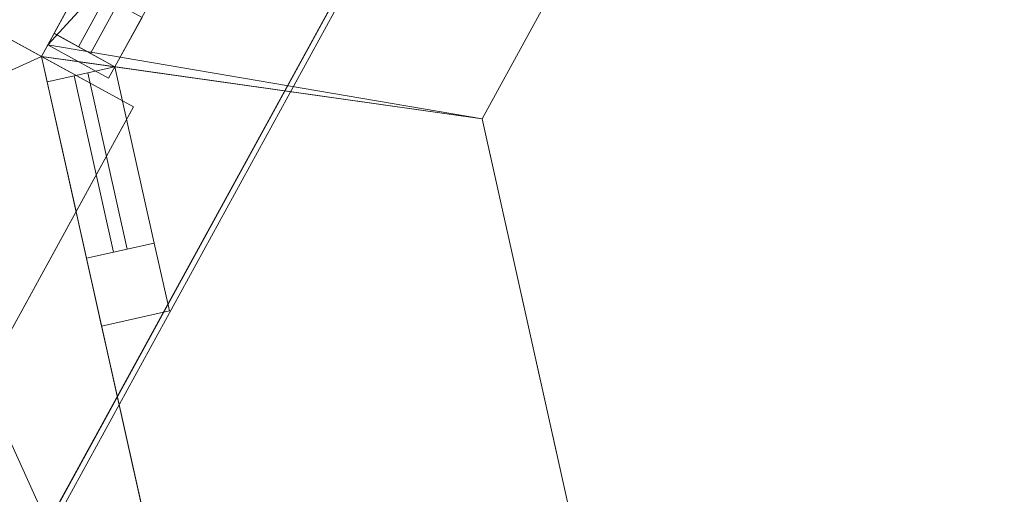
# Model space of a CAD drawing. Header units: millimetres. Extents: x -430348 to -225823, y -86243 to 5084.
# Tile 328 of 656: x -427160 to -426451, y -4496 to -4154. Entities that reach past the tile are written whole.
import ezdxf

# ---------------------------------------------------------------- set-up
doc = ezdxf.new("R2010")
doc.units = ezdxf.units.MM
for name, color, linetype, lineweight in [('A-GLAZ-CURT', 52, 'Continuous', 9), ('A-GLAZ-CWMG', 51, 'Continuous', 9), ('A-ROOF', 132, 'Continuous', 9), ('A-WALL', 113, 'Continuous', 9)]:
    doc.layers.add(name, color=color, linetype=linetype, lineweight=lineweight)

# ---------------------------------------------------------------- blocks, each defined once
blk = doc.blocks.new('System Panel - Glazed-504939-_3D_ Copy 1')
at = {"layer": 'A-GLAZ-CURT', "transparency": 33554471}
mesh = blk.add_polyface(dxfattribs=at)
corners = [(-650.2, 5), (-650.2, 5, 815), (650.2, 5, 815), (650.2, 5)]
mesh.append_faces([[corners[k] for k in face] for face in [(2, 3, 0, 1)]])
mesh = blk.add_polyface(dxfattribs=at)
corners = [(650.2, -5), (-650.2, -5), (-650.2, 5), (650.2, 5)]
mesh.append_faces([[corners[k] for k in face] for face in [(3, 0, 1, 2)]])
mesh = blk.add_polyface(dxfattribs=at)
corners = [(-650.2, -5, 815), (650.2, -5, 815), (650.2, 5, 815), (-650.2, 5, 815)]
mesh.append_faces([[corners[k] for k in face] for face in [(3, 0, 1, 2)]])
mesh = blk.add_polyface(dxfattribs=at)
corners = [(650.2, -5, 815), (650.2, -5), (650.2, 5), (650.2, 5, 815)]
mesh.append_faces([[corners[k] for k in face] for face in [(0, 1, 2, 3)]])
mesh = blk.add_polyface(dxfattribs=at)
corners = [(-650.2, -5), (650.2, -5), (650.2, -5, 815), (-650.2, -5, 815)]
mesh.append_faces([[corners[k] for k in face] for face in [(3, 0, 1, 2)]])
blk = doc.blocks.new('Rectangular Mullion - 50mm x 50mm-504936-_3D_ Copy 1')
at = {"layer": 'A-GLAZ-CWMG'}
mesh = blk.add_polyface(dxfattribs=at)
corners = [(0, 25), (-50, 25), (-50, -25), (0, -25)]
mesh.append_faces([[corners[k] for k in face] for face in [(2, 3, 0, 1)]])
mesh = blk.add_polyface(dxfattribs=at)
corners = [(-50, 25), (0, 25), (0, 25, -1300.39), (-50, 25, -1300.39)]
mesh.append_faces([[corners[k] for k in face] for face in [(3, 0, 1, 2)]])
mesh = blk.add_polyface(dxfattribs=at)
corners = [(-50, -25), (-50, 25), (-50, 25, -1300.39), (-50, -25, -1300.39)]
mesh.append_faces([[corners[k] for k in face] for face in [(3, 0, 1, 2)]])
mesh = blk.add_polyface(dxfattribs=at)
corners = [(0, 25), (0, -25), (0, -25, -1300.39), (0, 25, -1300.39)]
mesh.append_faces([[corners[k] for k in face] for face in [(3, 0, 1, 2)]])
mesh = blk.add_polyface(dxfattribs=at)
corners = [(0, -25), (-50, -25), (-50, -25, -1300.39), (0, -25, -1300.39)]
mesh.append_faces([[corners[k] for k in face] for face in [(3, 0, 1, 2)]])
blk = doc.blocks.new('Rectangular Mullion - 50mm x 50mm-504937-_3D_ Copy 1')
at = {"layer": 'A-GLAZ-CWMG'}
mesh = blk.add_polyface(dxfattribs=at)
corners = [(0, 25, -1300.39), (0, -25, -1300.39), (-50, -25, -1300.39), (-50, 25, -1300.39)]
mesh.append_faces([[corners[k] for k in face] for face in [(0, 1, 2, 3)]])
mesh = blk.add_polyface(dxfattribs=at)
corners = [(-50, 25), (0, 25), (0, 25, -1300.39), (-50, 25, -1300.39)]
mesh.append_faces([[corners[k] for k in face] for face in [(3, 0, 1, 2)]])
mesh = blk.add_polyface(dxfattribs=at)
corners = [(-50, -25), (-50, 25), (-50, 25, -1300.39), (-50, -25, -1300.39)]
mesh.append_faces([[corners[k] for k in face] for face in [(3, 0, 1, 2)]])
mesh = blk.add_polyface(dxfattribs=at)
corners = [(0, 25), (0, -25), (0, -25, -1300.39), (0, 25, -1300.39)]
mesh.append_faces([[corners[k] for k in face] for face in [(3, 0, 1, 2)]])
mesh = blk.add_polyface(dxfattribs=at)
corners = [(0, -25), (-50, -25), (-50, -25, -1300.39), (0, -25, -1300.39)]
mesh.append_faces([[corners[k] for k in face] for face in [(3, 0, 1, 2)]])
blk = doc.blocks.new('System Panel - Glazed-623150-_3D_ Copy 1')
at = {"layer": 'A-GLAZ-CURT', "transparency": 33554471}
mesh = blk.add_polyface(dxfattribs=at)
corners = [(-65.02, 5), (-65.02, 5, 1240), (65.02, 5, 1240), (65.02, 5)]
mesh.append_faces([[corners[k] for k in face] for face in [(1, 2, 3, 0)]])
mesh = blk.add_polyface(dxfattribs=at)
corners = [(65.02, -5), (-65.02, -5), (-65.02, 5), (65.02, 5)]
mesh.append_faces([[corners[k] for k in face] for face in [(3, 0, 1, 2)]])
mesh = blk.add_polyface(dxfattribs=at)
corners = [(-65.02, -5, 1240), (65.02, -5, 1240), (65.02, 5, 1240), (-65.02, 5, 1240)]
mesh.append_faces([[corners[k] for k in face] for face in [(3, 0, 1, 2)]])
mesh = blk.add_polyface(dxfattribs=at)
corners = [(-65.02, -5), (-65.02, -5, 1240), (-65.02, 5, 1240), (-65.02, 5)]
mesh.append_faces([[corners[k] for k in face] for face in [(0, 1, 2, 3)]])
mesh = blk.add_polyface(dxfattribs=at)
corners = [(65.02, -5, 1240), (65.02, -5), (65.02, 5), (65.02, 5, 1240)]
mesh.append_faces([[corners[k] for k in face] for face in [(0, 1, 2, 3)]])
mesh = blk.add_polyface(dxfattribs=at)
corners = [(-65.02, -5), (65.02, -5), (65.02, -5, 1240), (-65.02, -5, 1240)]
mesh.append_faces([[corners[k] for k in face] for face in [(3, 0, 1, 2)]])
blk = doc.blocks.new('Quad Corner Mullion - Quad Mullion 1-504944-_3D_ Copy 1')
at = {"layer": 'A-GLAZ-CWMG'}
mesh = blk.add_polyface(dxfattribs=at)
corners = [(23.57, 12.57), (9.42, 25), (-9.42, 25), (-9.42, -25)]
mesh.append_faces([[corners[k] for k in face] for face in [(0, 1, 2, 3)]])
mesh = blk.add_polyface(dxfattribs=at)
corners = [(23.57, 12.57, -1340), (-9.42, -25, -1340), (-9.42, 25, -1340), (9.42, 25, -1340)]
mesh.append_faces([[corners[k] for k in face] for face in [(3, 0, 1, 2)]])
mesh = blk.add_polyface(dxfattribs=at)
corners = [(-9.42, 25), (9.42, 25), (9.42, 25, -1340), (-9.42, 25, -1340)]
mesh.append_faces([[corners[k] for k in face] for face in [(3, 0, 1, 2)]])
mesh = blk.add_polyface(dxfattribs=at)
corners = [(-9.42, -25), (-9.42, 25), (-9.42, 25, -1340), (-9.42, -25, -1340)]
mesh.append_faces([[corners[k] for k in face] for face in [(3, 0, 1, 2)]])
mesh = blk.add_polyface(dxfattribs=at)
corners = [(9.42, 25), (23.57, 12.57), (23.57, 12.57, -1340), (9.42, 25, -1340)]
mesh.append_faces([[corners[k] for k in face] for face in [(3, 0, 1, 2)]])
mesh = blk.add_polyface(dxfattribs=at)
corners = [(23.57, 12.57), (-9.42, -25), (-9.42, -25, -1340), (23.57, 12.57, -1340)]
mesh.append_faces([[corners[k] for k in face] for face in [(0, 1, 2, 3)]])
blk = doc.blocks.new('Rectangular Mullion - 50mm x 50mm-623148-_3D_ Copy 1')
at = {"layer": 'A-GLAZ-CWMG'}
mesh = blk.add_polyface(dxfattribs=at)
corners = [(0, 25), (-50, 25), (-50, -25), (0, -25)]
mesh.append_faces([[corners[k] for k in face] for face in [(2, 3, 0, 1)]])
mesh = blk.add_polyface(dxfattribs=at)
corners = [(0, 25, -130.04), (0, -25, -130.04), (-50, -25, -130.04), (-50, 25, -130.04)]
mesh.append_faces([[corners[k] for k in face] for face in [(0, 1, 2, 3)]])
mesh = blk.add_polyface(dxfattribs=at)
corners = [(-50, 25), (0, 25), (0, 25, -130.04), (-50, 25, -130.04)]
mesh.append_faces([[corners[k] for k in face] for face in [(3, 0, 1, 2)]])
mesh = blk.add_polyface(dxfattribs=at)
corners = [(-50, -25), (-50, 25), (-50, 25, -130.04), (-50, -25, -130.04)]
mesh.append_faces([[corners[k] for k in face] for face in [(3, 0, 1, 2)]])
mesh = blk.add_polyface(dxfattribs=at)
corners = [(0, 25), (0, -25), (0, -25, -130.04), (0, 25, -130.04)]
mesh.append_faces([[corners[k] for k in face] for face in [(3, 0, 1, 2)]])
mesh = blk.add_polyface(dxfattribs=at)
corners = [(0, -25), (-50, -25), (-50, -25, -130.04), (0, -25, -130.04)]
mesh.append_faces([[corners[k] for k in face] for face in [(3, 0, 1, 2)]])
blk = doc.blocks.new('Rectangular Mullion - 50mm x 50mm-623149-_3D_ Copy 1')
at = {"layer": 'A-GLAZ-CWMG'}
mesh = blk.add_polyface(dxfattribs=at)
corners = [(0, 25), (-50, 25), (-50, -25), (0, -25)]
mesh.append_faces([[corners[k] for k in face] for face in [(2, 3, 0, 1)]])
mesh = blk.add_polyface(dxfattribs=at)
corners = [(0, 25, -130.04), (0, -25, -130.04), (-50, -25, -130.04), (-50, 25, -130.04)]
mesh.append_faces([[corners[k] for k in face] for face in [(0, 1, 2, 3)]])
mesh = blk.add_polyface(dxfattribs=at)
corners = [(-50, 25), (0, 25), (0, 25, -130.04), (-50, 25, -130.04)]
mesh.append_faces([[corners[k] for k in face] for face in [(3, 0, 1, 2)]])
mesh = blk.add_polyface(dxfattribs=at)
corners = [(-50, -25), (-50, 25), (-50, 25, -130.04), (-50, -25, -130.04)]
mesh.append_faces([[corners[k] for k in face] for face in [(3, 0, 1, 2)]])
mesh = blk.add_polyface(dxfattribs=at)
corners = [(0, 25), (0, -25), (0, -25, -130.04), (0, 25, -130.04)]
mesh.append_faces([[corners[k] for k in face] for face in [(3, 0, 1, 2)]])
mesh = blk.add_polyface(dxfattribs=at)
corners = [(0, -25), (-50, -25), (-50, -25, -130.04), (0, -25, -130.04)]
mesh.append_faces([[corners[k] for k in face] for face in [(3, 0, 1, 2)]])
blk = doc.blocks.new('Rectangular Mullion - 50mm x 50mm-494511-_3D_ Copy 1')
at = {"layer": 'A-GLAZ-CWMG'}
mesh = blk.add_polyface(dxfattribs=at)
corners = [(0, 25), (-50, 25), (-50, -25), (0, -25)]
mesh.append_faces([[corners[k] for k in face] for face in [(2, 3, 0, 1)]])
mesh = blk.add_polyface(dxfattribs=at)
corners = [(0, 25, -1340), (0, -25, -1340), (-50, -25, -1340), (-50, 25, -1340)]
mesh.append_faces([[corners[k] for k in face] for face in [(0, 1, 2, 3)]])
mesh = blk.add_polyface(dxfattribs=at)
corners = [(-50, 25), (0, 25), (0, 25, -1340), (-50, 25, -1340)]
mesh.append_faces([[corners[k] for k in face] for face in [(3, 0, 1, 2)]])
mesh = blk.add_polyface(dxfattribs=at)
corners = [(-50, -25), (-50, 25), (-50, 25, -1340), (-50, -25, -1340)]
mesh.append_faces([[corners[k] for k in face] for face in [(3, 0, 1, 2)]])
mesh = blk.add_polyface(dxfattribs=at)
corners = [(0, 25), (0, -25), (0, -25, -1340), (0, 25, -1340)]
mesh.append_faces([[corners[k] for k in face] for face in [(3, 0, 1, 2)]])
mesh = blk.add_polyface(dxfattribs=at)
corners = [(0, -25), (-50, -25), (-50, -25, -1340), (0, -25, -1340)]
mesh.append_faces([[corners[k] for k in face] for face in [(3, 0, 1, 2)]])
blk = doc.blocks.new('System Panel - Glazed-504945-_3D_ Copy 1')
at = {"layer": 'A-GLAZ-CURT', "transparency": 33554471}
mesh = blk.add_polyface(dxfattribs=at)
corners = [(-650.2, 5), (-650.2, 5, 375), (650.2, 5, 375), (650.2, 5)]
mesh.append_faces([[corners[k] for k in face] for face in [(2, 3, 0, 1)]])
mesh = blk.add_polyface(dxfattribs=at)
corners = [(650.2, -5), (-650.2, -5), (-650.2, 5), (650.2, 5)]
mesh.append_faces([[corners[k] for k in face] for face in [(3, 0, 1, 2)]])
mesh = blk.add_polyface(dxfattribs=at)
corners = [(-650.2, -5, 375), (650.2, -5, 375), (650.2, 5, 375), (-650.2, 5, 375)]
mesh.append_faces([[corners[k] for k in face] for face in [(3, 0, 1, 2)]])
mesh = blk.add_polyface(dxfattribs=at)
corners = [(650.2, -5, 375), (650.2, -5), (650.2, 5), (650.2, 5, 375)]
mesh.append_faces([[corners[k] for k in face] for face in [(0, 1, 2, 3)]])
mesh = blk.add_polyface(dxfattribs=at)
corners = [(-650.2, -5), (650.2, -5), (650.2, -5, 375), (-650.2, -5, 375)]
mesh.append_faces([[corners[k] for k in face] for face in [(3, 0, 1, 2)]])
blk = doc.blocks.new('Rectangular Mullion - 50mm x 50mm-504938-_3D_ Copy 1')
at = {"layer": 'A-GLAZ-CWMG'}
mesh = blk.add_polyface(dxfattribs=at)
corners = [(25, 25), (-25, 25), (-25, -25), (25, -25)]
mesh.append_faces([[corners[k] for k in face] for face in [(2, 3, 0, 1)]])
mesh = blk.add_polyface(dxfattribs=at)
corners = [(-25, 25), (25, 25), (25, 25, -1300.39), (-25, 25, -1300.39)]
mesh.append_faces([[corners[k] for k in face] for face in [(3, 0, 1, 2)]])
mesh = blk.add_polyface(dxfattribs=at)
corners = [(-25, -25), (-25, 25), (-25, 25, -1300.39), (-25, -25, -1300.39)]
mesh.append_faces([[corners[k] for k in face] for face in [(3, 0, 1, 2)]])
mesh = blk.add_polyface(dxfattribs=at)
corners = [(25, 25), (25, -25), (25, -25, -1300.39), (25, 25, -1300.39)]
mesh.append_faces([[corners[k] for k in face] for face in [(3, 0, 1, 2)]])
mesh = blk.add_polyface(dxfattribs=at)
corners = [(25, -25), (-25, -25), (-25, -25, -1300.39), (25, -25, -1300.39)]
mesh.append_faces([[corners[k] for k in face] for face in [(3, 0, 1, 2)]])
blk = doc.blocks.new('Rectangular Mullion - 50mm x 50mm-317995-_3D_ Copy 1')
at = {"layer": 'A-GLAZ-CWMG'}
mesh = blk.add_polyface(dxfattribs=at)
corners = [(0, 25, -450), (0, -25, -450), (-50, -25, -450), (-50, 25, -450)]
mesh.append_faces([[corners[k] for k in face] for face in [(0, 1, 2, 3)]])
mesh = blk.add_polyface(dxfattribs=at)
corners = [(-50, 25), (0, 25), (0, 25, -450), (-50, 25, -450)]
mesh.append_faces([[corners[k] for k in face] for face in [(3, 0, 1, 2)]])
mesh = blk.add_polyface(dxfattribs=at)
corners = [(-50, -25), (-50, 25), (-50, 25, -450), (-50, -25, -450)]
mesh.append_faces([[corners[k] for k in face] for face in [(3, 0, 1, 2)]])
mesh = blk.add_polyface(dxfattribs=at)
corners = [(0, 25), (0, -25), (0, -25, -450), (0, 25, -450)]
mesh.append_faces([[corners[k] for k in face] for face in [(3, 0, 1, 2)]])
mesh = blk.add_polyface(dxfattribs=at)
corners = [(0, -25), (-50, -25), (-50, -25, -450), (0, -25, -450)]
mesh.append_faces([[corners[k] for k in face] for face in [(3, 0, 1, 2)]])
blk = doc.blocks.new('Rectangular Mullion - 50mm x 50mm-504977-_3D_ Copy 1')
at = {"layer": 'A-GLAZ-CWMG'}
mesh = blk.add_polyface(dxfattribs=at)
corners = [(0, 25), (-50, 25), (-50, -25), (0, -25)]
mesh.append_faces([[corners[k] for k in face] for face in [(3, 0, 1, 2)]])
mesh = blk.add_polyface(dxfattribs=at)
corners = [(-50, 25), (0, 25), (0, 25, -890), (-50, 25, -890)]
mesh.append_faces([[corners[k] for k in face] for face in [(0, 1, 2, 3)]])
mesh = blk.add_polyface(dxfattribs=at)
corners = [(-50, -25), (-50, 25), (-50, 25, -890), (-50, -25, -890)]
mesh.append_faces([[corners[k] for k in face] for face in [(0, 1, 2, 3)]])
mesh = blk.add_polyface(dxfattribs=at)
corners = [(0, 25), (0, -25), (0, -25, -890), (0, 25, -890)]
mesh.append_faces([[corners[k] for k in face] for face in [(0, 1, 2, 3)]])
mesh = blk.add_polyface(dxfattribs=at)
corners = [(0, -25), (-50, -25), (-50, -25, -890), (0, -25, -890)]
mesh.append_faces([[corners[k] for k in face] for face in [(0, 1, 2, 3)]])
blk = doc.blocks.new('Walls 135 - Walls 3-510352-_3D_ Copy 1')
at = {"layer": 'A-WALL'}
mesh = blk.add_polyface(dxfattribs=at)
corners = [(-426267.87, -2310.74, 63456.84), (-427562.45, -4673.6, 63456.84), (-426924.82, -3509.82, 64570.33)]
mesh.append_faces([[corners[k] for k in face] for face in [(0, 1, 2)]])
mesh = blk.add_polyface(dxfattribs=at)
corners = [(-427562.45, -4673.6, 63456.84), (-426267.87, -2310.74, 63456.84), (-425140.53, -2928.4, 63456.84), (-426435.1, -5291.25, 63456.84)]
mesh.append_faces([[corners[k] for k in face] for face in [(0, 1, 2, 3)]])
mesh = blk.add_polyface(dxfattribs=at)
corners = [(-426924.82, -3509.82, 64570.33), (-427562.45, -4673.6, 63456.84), (-426435.1, -5291.25, 63456.84), (-425797.48, -4127.47, 64570.33)]
mesh.append_faces([[corners[k] for k in face] for face in [(3, 0, 1, 2)]])

msp = doc.modelspace()

# ---------------------------------------------------------------- block references
at = {"layer": 'A-GLAZ-CURT', "transparency": 33554471}
for name, p, rotation in [('System Panel - Glazed-504939-_3D_ Copy 1', (-426800.82, -3606.06, 61720.13), 241.2822092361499), ('System Panel - Glazed-504945-_3D_ Copy 1', (-426800.82, -3606.06, 62585.13), 241.2822092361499), ('System Panel - Glazed-623150-_3D_ Copy 1', (-427101.57, -4257.2, 61720.13), 282.5644184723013)]:
    msp.add_blockref(name, p, dxfattribs=dict(at, rotation=rotation))
at = {"layer": 'A-GLAZ-CWMG', "extrusion": (-0.480496, -0.876997, 0), "rotation": 90}
for name, p in [('Rectangular Mullion - 50mm x 50mm-504936-_3D_ Copy 1', (-372570.34, 63010.13, 208888.72)), ('Rectangular Mullion - 50mm x 50mm-504938-_3D_ Copy 1', (-372570.34, 62560.13, 208888.72))]:
    msp.add_blockref(name, p, dxfattribs=at)
at = {"layer": 'A-GLAZ-CWMG', "extrusion": (0.480496, 0.876997, 0), "rotation": 270}
msp.add_blockref('Rectangular Mullion - 50mm x 50mm-504937-_3D_ Copy 1', (372570.34, 61670.13, -207588.33), dxfattribs=at)
at = {"layer": 'A-GLAZ-CWMG', "extrusion": (0, 0, -1)}
for name, p, rotation in [('Rectangular Mullion - 50mm x 50mm-317995-_3D_ Copy 1', (427117.76, -4184.54, -59960.13), 298.7177907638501), ('Rectangular Mullion - 50mm x 50mm-504977-_3D_ Copy 1', (427117.76, -4184.54, -59070.13), 298.7177907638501), ('Rectangular Mullion - 50mm x 50mm-494511-_3D_ Copy 1', (427076.54, -4369.47, -61670.13), 257.4355815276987)]:
    msp.add_blockref(name, p, dxfattribs=dict(at, rotation=rotation))
at = {"layer": 'A-GLAZ-CWMG', "rotation": 102.5644184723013}
msp.add_blockref('Quad Corner Mullion - Quad Mullion 1-504944-_3D_ Copy 1', (-427117.76, -4184.54, 63010.13), dxfattribs=at)
at = {"layer": 'A-GLAZ-CWMG', "extrusion": (-0.217537, 0.976052, 0), "rotation": 270}
msp.add_blockref('Rectangular Mullion - 50mm x 50mm-623148-_3D_ Copy 1', (417799.46, 61670.13, 88820.23), dxfattribs=at)
at = {"layer": 'A-GLAZ-CWMG', "extrusion": (0.217537, -0.976052, 0), "rotation": 90}
msp.add_blockref('Rectangular Mullion - 50mm x 50mm-623149-_3D_ Copy 1', (-417799.46, 63010.13, -88690.18), dxfattribs=at)
at = {"layer": 'A-WALL'}
msp.add_blockref('Walls 135 - Walls 3-510352-_3D_ Copy 1', (0, 0), dxfattribs=at)

# ---------------------------------------------------------------- meshes
at = {"layer": 'A-ROOF'}
mesh = msp.add_polyface(dxfattribs=at)
corners = [(-421537.01, -1171.82, 65512.35), (-422847.94, 3316.4, 63282.25), (-423963.46, 1280.36, 63282.25), (-423983.77, 1243.29, 63282.25), (-425480.73, -1488.95, 63282.25), (-425501.05, -1526.03, 63282.25), (-425885.44, -2227.62, 63282.25), (-425905.75, -2264.7, 63282.25), (-427403.32, -4998.03, 63282.25), (-427423.03, -5034.01, 63282.25), (-428619, -7216.9, 63282.25), (-424004.58, -5675.62, 65512.35), (-423030.8, -3898.28, 65512.35), (-423506.94, -3612.19, 65137.96), (-423097.25, -2937.86, 65161.77), (-422641.43, -3187.6, 65512.35)]
mesh.append_faces([[corners[k] for k in face] for face in [(11, 8, 9, 10)]], dxfattribs={"vtx0": -1})
mesh.append_faces([[corners[k] for k in face] for face in [(14, 4, 5, 13)]], dxfattribs={"vtx0": -1, "vtx2": -1})
mesh.append_faces([[corners[k] for k in face] for face in [(0, 3, 4, 14), (13, 7, 8, 11)]], dxfattribs={"vtx0": -1, "vtx2": -1, "vtx3": -1})
mesh.append_faces([[corners[k] for k in face] for face in [(13, 5, 6, 7)]], dxfattribs={"vtx0": -1, "vtx3": -1})
mesh.append_faces([[corners[k] for k in face] for face in [(14, 15, 0), (11, 12, 13)]], dxfattribs={"vtx2": -1})
mesh.append_faces([[corners[k] for k in face] for face in [(0, 1, 2, 3)]], dxfattribs={"vtx3": -1})
mesh = msp.add_polyface(dxfattribs=at)
corners = [(-428619, -7216.9, 63282.25), (-427423.03, -5034.01, 63282.25), (-427403.32, -4998.03, 63282.25), (-425905.75, -2264.7, 63282.25), (-425885.44, -2227.62, 63282.25), (-425501.05, -1526.03, 63282.25), (-425480.73, -1488.95, 63282.25), (-423983.77, 1243.29, 63282.25), (-423963.46, 1280.36, 63282.25), (-422847.94, 3316.4, 63282.25), (-422847.94, 3316.4, 63164.33), (-428619, -7216.9, 63164.33)]
mesh.append_faces([[corners[k] for k in face] for face in [(1, 11, 0)]], dxfattribs={"vtx0": -1})
mesh.append_faces([[corners[k] for k in face] for face in [(10, 6, 7), (11, 3, 4, 10)]], dxfattribs={"vtx0": -1, "vtx2": -1})
mesh.append_faces([[corners[k] for k in face] for face in [(5, 6, 10, 4), (2, 3, 11, 1)]], dxfattribs={"vtx1": -1, "vtx2": -1})
mesh.append_faces([[corners[k] for k in face] for face in [(8, 9, 10, 7)]], dxfattribs={"vtx2": -1})
mesh = msp.add_polyface(dxfattribs=at)
corners = [(-416820.37, 9.4, 63164.33), (-422846.35, 3310.96, 63164.33), (-428615.49, -7218.82, 63164.33), (-428619, -7216.9, 63164.33), (-422847.94, 3316.4, 63164.33), (-416818.45, 12.91, 63164.33)]
mesh.append_faces([[corners[k] for k in face] for face in [(3, 4, 1, 2)]], dxfattribs={"vtx1": -1})
mesh.append_faces([[corners[k] for k in face] for face in [(5, 0, 1, 4)]], dxfattribs={"vtx2": -1})
mesh = msp.add_polyface(dxfattribs=at)
corners = [(-422846.35, 3310.96, 63164.33), (-421536.18, -1174.65, 65393.13), (-422639.6, -3188.6, 65393.13), (-423097.25, -2937.86, 65041.14), (-423506.94, -3612.19, 65017.34), (-423029.02, -3899.35, 65393.13), (-424003.76, -5678.45, 65393.13), (-428615.49, -7218.82, 63164.33)]
mesh.append_faces([[corners[k] for k in face] for face in [(3, 0, 1, 2)]], dxfattribs={"vtx0": -1})
mesh.append_faces([[corners[k] for k in face] for face in [(0, 3, 4, 7)]], dxfattribs={"vtx0": -1, "vtx2": -1})
mesh.append_faces([[corners[k] for k in face] for face in [(6, 7, 4, 5)]], dxfattribs={"vtx1": -1})
mesh = msp.add_polyface(dxfattribs=at)
corners = [(-426144.55, -2085.66, 63247.82), (-426924.82, -3509.82, 64570.33), (-427682.14, -4892.05, 63247.82), (-427682.14, -4892.05, 63378.36), (-426925.28, -3510.65, 64700.07), (-426144.55, -2085.66, 63376.79)]
mesh.append_faces([[corners[k] for k in face] for face in [(3, 4, 1, 2)]], dxfattribs={"vtx1": -1})
mesh.append_faces([[corners[k] for k in face] for face in [(5, 0, 1, 4)]], dxfattribs={"vtx2": -1})
mesh = msp.add_polyface(dxfattribs=at)
corners = [(-426144.55, -2085.66, 63376.79), (-426925.28, -3510.65, 64700.07), (-424822.72, -4662.62, 64700.07), (-425762.52, -2294.97, 63376.79), (-424268.17, -4966.45, 64700.07), (-423487.43, -3541.46, 63376.79), (-425605.69, -2380.9, 63376.79), (-424665.89, -4748.55, 64700.07)]
mesh.append_faces([[corners[k] for k in face] for face in [(1, 2, 3, 0), (7, 4, 5, 6)]])
mesh = msp.add_polyface(dxfattribs=at)
corners = [(-426924.82, -3509.82, 64570.33), (-426144.55, -2085.66, 63247.82), (-425885.44, -2227.62, 63247.82), (-425905.75, -2264.7, 63282.25), (-424990.95, -4569.36, 64570.33), (-423487.43, -3541.46, 63247.82), (-424267.71, -4965.62, 64570.33), (-424834.12, -4655.29, 64570.33), (-425773.37, -2289.03, 63247.82)]
mesh.append_faces([[corners[k] for k in face] for face in [(5, 6, 7, 8)]])
mesh.append_faces([[corners[k] for k in face] for face in [(2, 3, 1)]], dxfattribs={"vtx1": -1})
mesh.append_faces([[corners[k] for k in face] for face in [(3, 4, 0, 1)]], dxfattribs={"vtx3": -1})
mesh = msp.add_polyface(dxfattribs=at)
corners = [(-427423.03, -5034.01, 63282.25), (-427403.32, -4998.03, 63282.25), (-424990.95, -4569.36, 64570.33), (-425905.75, -2264.7, 63282.25), (-425885.44, -2227.62, 63282.25), (-425762.52, -2294.97, 63376.79), (-424822.72, -4662.62, 64700.07), (-427298.06, -5102.48, 63378.36)]
mesh.append_faces([[corners[k] for k in face] for face in [(5, 3, 4)]], dxfattribs={"vtx0": -1})
mesh.append_faces([[corners[k] for k in face] for face in [(2, 6, 7, 1)]], dxfattribs={"vtx0": -1, "vtx2": -1})
mesh.append_faces([[corners[k] for k in face] for face in [(5, 6, 2, 3)]], dxfattribs={"vtx1": -1, "vtx3": -1})
mesh.append_faces([[corners[k] for k in face] for face in [(7, 0, 1)]], dxfattribs={"vtx2": -1})
mesh = msp.add_polyface(dxfattribs=at)
corners = [(-427403.32, -4998.03, 63282.25), (-427423.03, -5034.01, 63282.25), (-427423.03, -5034.01, 63247.82), (-425885.44, -2227.62, 63282.25), (-425905.75, -2264.7, 63282.25), (-425885.44, -2227.62, 63247.82)]
mesh.append_faces([[corners[k] for k in face] for face in [(1, 2, 0), (3, 4, 5)]])
mesh = msp.add_polyface(dxfattribs=at)
corners = [(-425773.37, -2289.03, 63247.82), (-424834.12, -4655.29, 64570.33), (-427310.96, -5095.42, 63247.82), (-427141.23, -5188.41, 63378.36), (-424665.89, -4748.55, 64700.07), (-425605.69, -2380.9, 63376.79)]
mesh.append_faces([[corners[k] for k in face] for face in [(5, 0, 1, 4)]], dxfattribs={"vtx2": -1})
mesh.append_faces([[corners[k] for k in face] for face in [(1, 2, 3, 4)]], dxfattribs={"vtx3": -1})
mesh = msp.add_polyface(dxfattribs=at)
corners = [(-427682.14, -4892.05, 63247.82), (-426924.82, -3509.82, 64570.33), (-424990.95, -4569.36, 64570.33), (-427403.32, -4998.03, 63282.25), (-427423.03, -5034.01, 63247.82), (-424267.71, -4965.62, 64570.33), (-425025.02, -6347.85, 63247.82), (-427310.96, -5095.42, 63247.82), (-424834.12, -4655.29, 64570.33)]
mesh.append_faces([[corners[k] for k in face] for face in [(6, 7, 8, 5)]])
mesh.append_faces([[corners[k] for k in face] for face in [(3, 0, 1, 2), (0, 3, 4)]], dxfattribs={"vtx0": -1})
mesh = msp.add_polyface(dxfattribs=at)
corners = [(-425025.02, -6347.85, 63378.36), (-424268.17, -4966.45, 64700.07), (-424665.89, -4748.55, 64700.07), (-427141.23, -5188.41, 63378.36), (-426925.28, -3510.65, 64700.07), (-427682.14, -4892.05, 63378.36), (-427298.06, -5102.48, 63378.36), (-424822.72, -4662.62, 64700.07)]
mesh.append_faces([[corners[k] for k in face] for face in [(2, 3, 0, 1), (4, 5, 6, 7)]])
mesh = msp.add_polyface(dxfattribs=at)
corners = [(-427341.14, -4072.89, 60541.33), (-427144.21, -4180.79, 60648.02), (-427000.63, -4824.98, 60854.92), (-428314.33, -7222.72, 60854.92), (-428893.14, -6905.59, 60541.33)]
mesh.append_faces([[corners[k] for k in face] for face in [(3, 4, 2)]], dxfattribs={"vtx1": -1})
mesh.append_faces([[corners[k] for k in face] for face in [(0, 1, 2, 4)]], dxfattribs={"vtx2": -1})
mesh = msp.add_polyface(dxfattribs=at)
corners = [(-427144.21, -4180.79, 60758.74), (-427341.14, -4072.89, 60652.05), (-428893.14, -6905.59, 60652.05), (-428314.33, -7222.72, 60965.63), (-427000.63, -4824.98, 60965.63)]
mesh.append_faces([[corners[k] for k in face] for face in [(0, 1, 4)]], dxfattribs={"vtx1": -1})
mesh.append_faces([[corners[k] for k in face] for face in [(2, 3, 4, 1)]], dxfattribs={"vtx2": -1})
mesh = msp.add_polyface(dxfattribs=at)
corners = [(-427341.14, -4072.89, 60652.05), (-427144.21, -4180.79, 60758.74), (-427144.21, -4180.79, 60648.02), (-427341.14, -4072.89, 60541.33)]
mesh.append_faces([[corners[k] for k in face] for face in [(0, 1, 2, 3)]])
mesh = msp.add_polyface(dxfattribs=at)
corners = [(-427144.21, -4180.79, 60758.74), (-427000.63, -4824.98, 60965.63), (-427000.63, -4824.98, 60854.92), (-427144.21, -4180.79, 60648.02)]
mesh.append_faces([[corners[k] for k in face] for face in [(0, 1, 2, 3)]])
at = {"layer": 'A-WALL'}
mesh = msp.add_polyface(dxfattribs=at)
corners = [(-426501.28, -3007.31, 56727.31), (-427144.21, -4180.79, 56727.31), (-427144.21, -4180.79, 61670.13), (-426501.28, -3007.31, 61670.13), (-426501.28, -3007.31, 60410.13), (-427139.68, -4172.53, 60410.13), (-427139.68, -4172.53, 59070.13), (-426501.28, -3007.31, 59070.13), (-427144.21, -4180.79, 63841.41), (-426501.28, -3007.31, 63841.41), (-426501.28, -3007.31, 63010.13), (-427144.21, -4180.79, 63010.13)]
mesh.append_faces([[corners[k] for k in face] for face in [(9, 10, 11, 8)]])
mesh.append_faces([[corners[k] for k in face] for face in [(6, 1, 2, 5)]], dxfattribs={"vtx0": -1, "vtx2": -1})
mesh.append_faces([[corners[k] for k in face] for face in [(3, 4, 5, 2)]], dxfattribs={"vtx2": -1})
mesh.append_faces([[corners[k] for k in face] for face in [(6, 7, 0, 1)]], dxfattribs={"vtx3": -1})
mesh = msp.add_polyface(dxfattribs=at)
corners = [(-427144.21, -4180.79, 56727.31), (-426501.28, -3007.31, 56727.31), (-426292.48, -3250.57, 56727.31), (-426826.81, -4225.83, 56727.31)]
mesh.append_faces([[corners[k] for k in face] for face in [(3, 0, 1, 2)]])
mesh = msp.add_polyface(dxfattribs=at)
corners = [(-426501.28, -3007.31, 63841.41), (-427144.21, -4180.79, 63841.41), (-426826.81, -4225.83, 63841.41), (-426292.48, -3250.57, 63841.41)]
mesh.append_faces([[corners[k] for k in face] for face in [(0, 1, 2, 3)]])
mesh = msp.add_polyface(dxfattribs=at)
corners = [(-426501.28, -3007.31, 63010.13), (-426292.48, -3250.57, 63010.13), (-426826.81, -4225.83, 63010.13), (-427144.21, -4180.79, 63010.13)]
mesh.append_faces([[corners[k] for k in face] for face in [(0, 1, 2, 3)]])
mesh = msp.add_polyface(dxfattribs=at)
corners = [(-426292.48, -3250.57, 61670.13), (-426501.28, -3007.31, 61670.13), (-427144.21, -4180.79, 61670.13), (-426826.81, -4225.83, 61670.13)]
mesh.append_faces([[corners[k] for k in face] for face in [(3, 0, 1, 2)]])
mesh = msp.add_polyface(dxfattribs=at)
corners = [(-427117.76, -4184.54, 60410.13), (-427139.68, -4172.53, 60410.13), (-426501.28, -3007.31, 60410.13), (-426292.48, -3250.57, 60410.13), (-426826.81, -4225.83, 60410.13)]
mesh.append_faces([[corners[k] for k in face] for face in [(1, 3, 4, 0)]], dxfattribs={"vtx0": -1})
mesh.append_faces([[corners[k] for k in face] for face in [(2, 3, 1)]], dxfattribs={"vtx1": -1})
mesh = msp.add_polyface(dxfattribs=at)
corners = [(-427139.68, -4172.53, 59070.13), (-427117.76, -4184.54, 59070.13), (-426826.81, -4225.83, 59070.13), (-426292.48, -3250.57, 59070.13), (-426501.28, -3007.31, 59070.13)]
mesh.append_faces([[corners[k] for k in face] for face in [(0, 2, 3, 4)]], dxfattribs={"vtx0": -1})
mesh.append_faces([[corners[k] for k in face] for face in [(1, 2, 0)]], dxfattribs={"vtx1": -1})
mesh = msp.add_polyface(dxfattribs=at)
corners = [(-426826.81, -4225.83, 56727.31), (-426292.48, -3250.57, 56727.31), (-426292.48, -3250.57, 59070.13), (-426826.81, -4225.83, 59070.13), (-426292.48, -3250.57, 63841.41), (-426826.81, -4225.83, 63841.41), (-426826.81, -4225.83, 63010.13), (-426292.48, -3250.57, 63010.13), (-426826.81, -4225.83, 60410.13), (-426292.48, -3250.57, 60410.13), (-426292.48, -3250.57, 61670.13), (-426826.81, -4225.83, 61670.13)]
mesh.append_faces([[corners[k] for k in face] for face in [(2, 3, 0, 1), (5, 6, 7, 4), (11, 8, 9, 10)]])
mesh = msp.add_polyface(dxfattribs=at)
corners = [(-427341.14, -4072.89, 56727.31), (-427078.04, -4217.04, 56727.31), (-427222.19, -4480.14, 56727.31), (-427485.29, -4335.99, 56727.31)]
mesh.append_faces([[corners[k] for k in face] for face in [(3, 0, 1, 2)]])
mesh = msp.add_polyface(dxfattribs=at)
corners = [(-427144.21, -4180.79, 60648.02), (-427341.14, -4072.89, 60541.33), (-427485.29, -4335.99, 60541.33), (-427222.19, -4480.14, 60683.87), (-427119.33, -4292.4, 60683.87)]
mesh.append_faces([[corners[k] for k in face] for face in [(0, 1, 2)]], dxfattribs={"vtx2": -1})
mesh.append_faces([[corners[k] for k in face] for face in [(2, 3, 4, 0)]], dxfattribs={"vtx3": -1})
mesh = msp.add_polyface(dxfattribs=at)
corners = [(-427078.04, -4217.04, 56727.31), (-427341.14, -4072.89, 56727.31), (-427341.14, -4072.89, 60541.33), (-427144.21, -4180.79, 60648.02), (-427144.21, -4180.79, 60543.2), (-427078.04, -4217.04, 60543.2)]
mesh.append_faces([[corners[k] for k in face] for face in [(4, 2, 3)]], dxfattribs={"vtx0": -1})
mesh.append_faces([[corners[k] for k in face] for face in [(1, 2, 4, 0)]], dxfattribs={"vtx1": -1, "vtx2": -1})
mesh.append_faces([[corners[k] for k in face] for face in [(4, 5, 0)]], dxfattribs={"vtx2": -1})
mesh = msp.add_polyface(dxfattribs=at)
corners = [(-427139.68, -4172.53, 60410.13), (-427117.76, -4184.54, 60410.13), (-427117.76, -4184.54, 59070.13), (-427139.68, -4172.53, 59070.13)]
mesh.append_faces([[corners[k] for k in face] for face in [(1, 2, 3, 0)]])
mesh = msp.add_polyface(dxfattribs=at)
corners = [(-426826.81, -4225.83, 63841.41), (-427144.21, -4180.79, 63841.41), (-427144.21, -4180.79, 63010.13), (-426826.81, -4225.83, 63010.13), (-427144.21, -4180.79, 56727.31), (-426826.81, -4225.83, 56727.31), (-426826.81, -4225.83, 59070.13), (-427117.76, -4184.54, 59070.13), (-427117.76, -4184.54, 60410.13), (-426826.81, -4225.83, 60410.13), (-426826.81, -4225.83, 61670.13), (-427144.21, -4180.79, 61670.13)]
mesh.append_faces([[corners[k] for k in face] for face in [(1, 2, 3, 0)]])
mesh.append_faces([[corners[k] for k in face] for face in [(7, 4, 5, 6)]], dxfattribs={"vtx0": -1})
mesh.append_faces([[corners[k] for k in face] for face in [(10, 11, 8, 9)]], dxfattribs={"vtx1": -1})
mesh.append_faces([[corners[k] for k in face] for face in [(11, 4, 7, 8)]], dxfattribs={"vtx1": -1, "vtx3": -1})
mesh = msp.add_polyface(dxfattribs=at)
corners = [(-427144.21, -4180.79, 60543.2), (-427000.63, -4824.98, 60543.2), (-427000.63, -4824.98, 63571.95), (-427144.21, -4180.79, 63988.12), (-427144.21, -4180.79, 63010.13), (-427064.13, -4540.11, 63010.13), (-427064.13, -4540.11, 61670.13), (-427144.21, -4180.79, 61670.13)]
mesh.append_faces([[corners[k] for k in face] for face in [(6, 1, 2, 5)]], dxfattribs={"vtx0": -1, "vtx2": -1})
mesh.append_faces([[corners[k] for k in face] for face in [(6, 7, 0, 1), (2, 3, 4, 5)]], dxfattribs={"vtx3": -1})
mesh = msp.add_polyface(dxfattribs=at)
corners = [(-426826.81, -4225.83, 60543.2), (-426683.24, -4870.02, 60543.2), (-427000.63, -4824.98, 60543.2), (-427144.21, -4180.79, 60543.2)]
mesh.append_faces([[corners[k] for k in face] for face in [(0, 1, 2, 3)]])
mesh = msp.add_polyface(dxfattribs=at)
corners = [(-426714.01, -4731.93, 63010.13), (-427064.13, -4540.11, 63010.13), (-427144.21, -4180.79, 63010.13), (-426826.81, -4225.83, 63010.13)]
mesh.append_faces([[corners[k] for k in face] for face in [(3, 0, 1, 2)]])
mesh = msp.add_polyface(dxfattribs=at)
corners = [(-427064.13, -4540.11, 61670.13), (-426714.01, -4731.93, 61670.13), (-426826.81, -4225.83, 61670.13), (-427144.21, -4180.79, 61670.13)]
mesh.append_faces([[corners[k] for k in face] for face in [(0, 1, 2, 3)]])
mesh = msp.add_polyface(dxfattribs=at)
corners = [(-426683.24, -4870.02, 63666.77), (-426826.81, -4225.83, 64082.94), (-427144.21, -4180.79, 63988.12), (-427000.63, -4824.98, 63571.95)]
mesh.append_faces([[corners[k] for k in face] for face in [(1, 2, 3, 0)]])
mesh = msp.add_polyface(dxfattribs=at)
corners = [(-426826.81, -4225.83, 60543.2), (-427144.21, -4180.79, 60543.2), (-427144.21, -4180.79, 61670.13), (-426826.81, -4225.83, 61670.13), (-427144.21, -4180.79, 63988.12), (-426826.81, -4225.83, 64082.94), (-426826.81, -4225.83, 63010.13), (-427144.21, -4180.79, 63010.13)]
mesh.append_faces([[corners[k] for k in face] for face in [(3, 0, 1, 2), (4, 5, 6, 7)]])
mesh = msp.add_polyface(dxfattribs=at)
corners = [(-427078.04, -4217.04, 60543.2), (-427144.21, -4180.79, 60543.2), (-427119.33, -4292.4, 60543.2)]
mesh.append_faces([[corners[k] for k in face] for face in [(1, 2, 0)]])
mesh = msp.add_polyface(dxfattribs=at)
corners = [(-427119.33, -4292.4, 60543.2), (-427144.21, -4180.79, 60543.2), (-427144.21, -4180.79, 60648.02), (-427119.33, -4292.4, 60683.87)]
mesh.append_faces([[corners[k] for k in face] for face in [(2, 3, 0, 1)]])
mesh = msp.add_polyface(dxfattribs=at)
corners = [(-427078.04, -4217.04, 56727.31), (-427078.04, -4217.04, 60543.2), (-427119.33, -4292.4, 60543.2), (-427119.33, -4292.4, 60683.87), (-427222.19, -4480.14, 60683.87), (-427222.19, -4480.14, 56727.31)]
mesh.append_faces([[corners[k] for k in face] for face in [(4, 2, 3)]], dxfattribs={"vtx0": -1})
mesh.append_faces([[corners[k] for k in face] for face in [(2, 4, 5, 0)]], dxfattribs={"vtx0": -1, "vtx3": -1})
mesh.append_faces([[corners[k] for k in face] for face in [(1, 2, 0)]], dxfattribs={"vtx1": -1})
mesh = msp.add_polyface(dxfattribs=at)
corners = [(-426683.24, -4870.02, 60543.2), (-426826.81, -4225.83, 60543.2), (-426826.81, -4225.83, 61670.13), (-426714.01, -4731.93, 61670.13), (-426714.01, -4731.93, 63010.13), (-426826.81, -4225.83, 63010.13), (-426826.81, -4225.83, 64082.94), (-426683.24, -4870.02, 63666.77)]
mesh.append_faces([[corners[k] for k in face] for face in [(3, 0, 1, 2), (7, 4, 5, 6)]], dxfattribs={"vtx0": -1})
mesh.append_faces([[corners[k] for k in face] for face in [(7, 0, 3, 4)]], dxfattribs={"vtx1": -1, "vtx3": -1})

doc.saveas('drawing.dxf')
